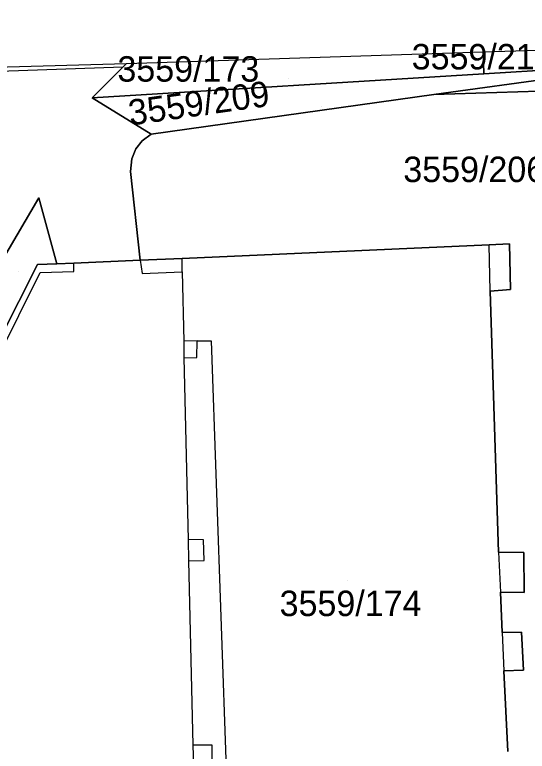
# Model space of a CAD drawing. Extents: x -264070 to -262271, y -1238894 to -1238141.
# Drawn here: x -262569.6 to -262529.3, y -1238295.6 to -1238237.8 of the extents above; entities that cross this region are included whole.
import ezdxf

# ---------------------------------------------------------------- set-up
doc = ezdxf.new("R2010")
doc.units = 0
for name, color, linetype in [('body_kn', 7, 'Continuous'), ('katuz_linie', 7, 'Continuous'), ('kladpar_druhypozemkov', 7, 'Continuous'), ('kladpar_hranice', 7, 'Continuous'), ('kladpar_parcelnecisla', 7, 'Continuous'), ('kladpar_plochy', 7, 'Continuous'), ('tarchy_linie', 7, 'Continuous'), ('zappar_hrandruhpozemk', 7, 'Continuous'), ('zuob_linie', 7, 'Continuous'), ('zuob_plochy', 7, 'Continuous')]:
    doc.layers.add(name, color=color, linetype=linetype)

msp = doc.modelspace()

# ---------------------------------------------------------------- linework, layer by layer
at = {"layer": 'body_kn'}
for p, q in [((-262532.77, -1238240.69), (-262532.77, -1238240.69)), ((-262561.11, -1238241.89), (-262561.11, -1238241.89)), ((-262560.81, -1238241.59), (-262560.81, -1238241.59)), ((-262532.72, -1238242.42), (-262532.72, -1238242.42)), ((-262563.51, -1238244.31), (-262563.51, -1238244.31)), ((-262563.51, -1238244.31), (-262563.51, -1238244.31)), ((-262536.66, -1238244.05), (-262536.66, -1238244.05)), ((-262536.66, -1238244.05), (-262536.66, -1238244.05)), ((-262558.88, -1238247.15), (-262558.88, -1238247.15)), ((-262559.58, -1238247.68), (-262559.58, -1238247.68)), ((-262560.07, -1238248.32), (-262560.07, -1238248.32)), ((-262560.39, -1238249.1), (-262560.39, -1238249.1)), ((-262560.51, -1238250.08), (-262560.51, -1238250.08)), ((-262567.72, -1238252.16), (-262567.72, -1238252.16)), ((-262567.72, -1238252.16), (-262567.72, -1238252.16)), ((-262532.3, -1238255.85), (-262532.3, -1238255.85)), ((-262532.3, -1238255.85), (-262532.3, -1238255.85)), ((-262530.69, -1238255.78), (-262530.69, -1238255.78)), ((-262559.73, -1238257.06), (-262559.73, -1238257.06)), ((-262559.73, -1238257.06), (-262559.73, -1238257.06)), ((-262556.45, -1238256.92), (-262556.45, -1238256.92)), ((-262567.82, -1238257.4), (-262567.82, -1238257.4)), ((-262566.3, -1238257.33), (-262566.3, -1238257.33)), ((-262564.97, -1238257.28), (-262564.97, -1238257.28)), ((-262567.61, -1238258.03), (-262567.61, -1238258.03)), ((-262564.95, -1238257.95), (-262564.95, -1238257.95)), ((-262559.59, -1238258.09), (-262559.59, -1238258.09)), ((-262556.45, -1238257.98), (-262556.45, -1238257.98)), ((-262530.63, -1238259.35), (-262530.63, -1238259.35)), ((-262532.21, -1238259.49), (-262532.21, -1238259.49)), ((-262532.21, -1238259.49), (-262532.21, -1238259.49)), ((-262556.32, -1238263.41), (-262556.32, -1238263.41)), ((-262556.32, -1238263.41), (-262556.32, -1238263.41)), ((-262555.27, -1238263.39), (-262555.27, -1238263.39)), ((-262555.27, -1238263.39), (-262555.27, -1238263.39)), ((-262554.17, -1238263.39), (-262554.17, -1238263.39)), ((-262556.3, -1238264.72), (-262556.3, -1238264.72)), ((-262556.3, -1238264.72), (-262556.3, -1238264.72)), ((-262555.29, -1238264.7), (-262555.29, -1238264.7)), ((-262555.97, -1238279), (-262555.97, -1238279)), ((-262554.77, -1238279.02), (-262554.77, -1238279.02)), ((-262531.57, -1238279.99), (-262531.57, -1238279.99)), ((-262531.57, -1238279.99), (-262531.57, -1238279.99)), ((-262529.58, -1238280.03), (-262529.58, -1238280.03)), ((-262555.93, -1238280.68), (-262555.93, -1238280.68)), ((-262554.7, -1238280.65), (-262554.7, -1238280.65)), ((-262531.42, -1238283.14), (-262531.42, -1238283.14)), ((-262529.56, -1238283.16), (-262529.56, -1238283.16)), ((-262531.28, -1238286.3), (-262531.28, -1238286.3)), ((-262531.28, -1238286.3), (-262531.28, -1238286.3)), ((-262529.76, -1238286.27), (-262529.76, -1238286.27)), ((-262531.14, -1238289.31), (-262531.14, -1238289.31)), ((-262529.59, -1238289.26), (-262529.59, -1238289.26)), ((-262555.6, -1238295.15), (-262555.6, -1238295.15)), ((-262555.6, -1238295.15), (-262555.6, -1238295.15)), ((-262554.09, -1238295.15), (-262554.09, -1238295.15))]:
    msp.add_line(p, q, dxfattribs=at)
at = {"layer": 'katuz_linie'}
msp.add_lwpolyline([(-262915.44, -1238253.09), (-262898.67, -1238252.06), (-262888, -1238249.92), (-262886.4, -1238249.29), (-262774.26, -1238246.7), (-262751.84, -1238246.22), (-262580.51, -1238242.14), (-262560.81, -1238241.59), (-262532.77, -1238240.69), (-262526.78, -1238240.5), (-262513.1, -1238240.06), (-262503.15, -1238239.74), (-262498.93, -1238240.78), (-262497.9, -1238241.03), (-262491.22, -1238242.67), (-262486.63, -1238243.8), (-262485.37, -1238239.87), (-262456.69, -1238205.4), (-262455.83, -1238204.36), (-262446.26, -1238192.8), (-262431.6, -1238174.74), (-262409.89, -1238148.2), (-262408.59, -1238146.58), (-262403.88, -1238140.7)], dxfattribs=at)
at = {"layer": 'kladpar_druhypozemkov'}
for p, q in [((-262548.09, -1238242.78), (-262548.09, -1238242.78)), ((-262545.45, -1238244.99), (-262545.45, -1238244.99)), ((-262531.74, -1238249.47), (-262531.74, -1238249.47)), ((-262569.29, -1238257.96), (-262569.29, -1238257.96)), ((-262543.47, -1238282.23), (-262543.47, -1238282.23))]:
    msp.add_line(p, q, dxfattribs=at)
at = {"layer": 'kladpar_hranice'}
for points in [[(-262563.51, -1238244.31), (-262560.81, -1238241.59), (-262532.77, -1238240.69), (-262532.72, -1238242.42), (-262563.51, -1238244.31)], [(-262526.78, -1238240.5), (-262526.77, -1238242.06), (-262532.72, -1238242.42), (-262532.77, -1238240.69), (-262526.78, -1238240.5)], [(-262580.51, -1238242.14), (-262560.81, -1238241.59), (-262563.51, -1238244.31), (-262558.88, -1238247.15), (-262559.58, -1238247.68), (-262560.07, -1238248.32), (-262560.39, -1238249.1), (-262560.51, -1238250.08), (-262559.73, -1238257.06), (-262564.97, -1238257.28), (-262566.3, -1238257.33), (-262567.72, -1238252.16), (-262578.41, -1238270.36)], [(-262523.4, -1238241.85), (-262526.73, -1238242.67), (-262536.66, -1238244.05), (-262558.88, -1238247.15), (-262563.51, -1238244.31), (-262532.72, -1238242.42), (-262526.77, -1238242.06), (-262523.4, -1238241.85)], [(-262511.88, -1238243.26), (-262536.66, -1238244.05), (-262526.73, -1238242.67)], [(-262536.66, -1238244.05), (-262511.88, -1238243.26)], [(-262530.84, -1238295.67), (-262531.14, -1238289.31), (-262529.59, -1238289.26), (-262529.76, -1238286.27), (-262531.28, -1238286.3), (-262531.42, -1238283.14), (-262529.56, -1238283.16), (-262529.58, -1238280.03), (-262531.57, -1238279.99), (-262532.21, -1238259.49), (-262530.63, -1238259.35), (-262530.69, -1238255.78), (-262532.3, -1238255.85), (-262556.45, -1238256.92), (-262559.73, -1238257.06), (-262560.51, -1238250.08), (-262560.39, -1238249.1), (-262560.07, -1238248.32), (-262559.58, -1238247.68), (-262558.88, -1238247.15), (-262536.66, -1238244.05)], [(-262567.72, -1238252.16), (-262566.3, -1238257.33), (-262567.82, -1238257.4), (-262572.27, -1238266.17), (-262572.31, -1238270.2), (-262578.41, -1238270.36), (-262567.72, -1238252.16)], [(-262571.35, -1238298.61), (-262571.4, -1238295.48), (-262571.45, -1238292.36), (-262571.49, -1238289.29), (-262571.54, -1238286.18), (-262571.59, -1238283.03), (-262571.64, -1238279.83), (-262571.7, -1238276.64), (-262571.75, -1238273.54), (-262571.8, -1238270.55), (-262572.31, -1238270.2), (-262572.27, -1238266.17), (-262567.82, -1238257.4), (-262566.3, -1238257.33), (-262564.97, -1238257.28), (-262559.73, -1238257.06), (-262556.45, -1238256.92), (-262532.3, -1238255.85)], [(-262532.3, -1238255.85), (-262530.69, -1238255.78), (-262530.63, -1238259.35), (-262532.21, -1238259.49), (-262531.57, -1238279.99), (-262529.58, -1238280.03), (-262529.56, -1238283.16), (-262531.42, -1238283.14), (-262531.28, -1238286.3), (-262529.76, -1238286.27), (-262529.59, -1238289.26), (-262531.14, -1238289.31), (-262530.84, -1238295.67)]]:
    msp.add_lwpolyline(points, dxfattribs=at)
at = {"layer": 'kladpar_plochy'}
for points in [[(-262563.51, -1238244.31), (-262560.81, -1238241.59), (-262532.77, -1238240.69), (-262532.72, -1238242.42)], [(-262526.78, -1238240.5), (-262526.77, -1238242.06), (-262532.72, -1238242.42), (-262532.77, -1238240.69)], [(-262523.4, -1238241.85), (-262526.73, -1238242.67), (-262536.66, -1238244.05), (-262558.88, -1238247.15), (-262563.51, -1238244.31), (-262532.72, -1238242.42), (-262526.77, -1238242.06)], [(-262567.72, -1238252.16), (-262566.3, -1238257.33), (-262567.82, -1238257.4), (-262572.27, -1238266.17), (-262572.31, -1238270.2), (-262578.41, -1238270.36)]]:
    msp.add_lwpolyline(points, close=True, dxfattribs=at)
for points in [[(-262580.51, -1238242.14), (-262560.81, -1238241.59), (-262563.51, -1238244.31), (-262558.88, -1238247.15), (-262559.58, -1238247.68), (-262560.07, -1238248.32), (-262560.39, -1238249.1), (-262560.51, -1238250.08), (-262559.73, -1238257.06), (-262564.97, -1238257.28), (-262566.3, -1238257.33), (-262567.72, -1238252.16), (-262578.41, -1238270.36)], [(-262511.88, -1238243.26), (-262536.66, -1238244.05), (-262526.73, -1238242.67)], [(-262530.84, -1238295.67), (-262531.14, -1238289.31), (-262529.59, -1238289.26), (-262529.76, -1238286.27), (-262531.28, -1238286.3), (-262531.42, -1238283.14), (-262529.56, -1238283.16), (-262529.58, -1238280.03), (-262531.57, -1238279.99), (-262532.21, -1238259.49), (-262530.63, -1238259.35), (-262530.69, -1238255.78), (-262532.3, -1238255.85), (-262556.45, -1238256.92), (-262559.73, -1238257.06), (-262560.51, -1238250.08), (-262560.39, -1238249.1), (-262560.07, -1238248.32), (-262559.58, -1238247.68), (-262558.88, -1238247.15), (-262536.66, -1238244.05), (-262511.88, -1238243.26)], [(-262572.27, -1238266.17), (-262567.82, -1238257.4), (-262566.3, -1238257.33), (-262564.97, -1238257.28), (-262559.73, -1238257.06), (-262556.45, -1238256.92), (-262532.3, -1238255.85), (-262530.69, -1238255.78), (-262530.63, -1238259.35), (-262532.21, -1238259.49), (-262531.57, -1238279.99), (-262529.58, -1238280.03), (-262529.56, -1238283.16), (-262531.42, -1238283.14), (-262531.28, -1238286.3), (-262529.76, -1238286.27), (-262529.59, -1238289.26), (-262531.14, -1238289.31), (-262530.84, -1238295.67)]]:
    msp.add_lwpolyline(points, dxfattribs=at)
at = {"layer": 'tarchy_linie'}
msp.add_lwpolyline([(-262809.53, -1238247.51), (-262774.26, -1238246.7), (-262751.84, -1238246.22), (-262580.51, -1238242.14), (-262560.81, -1238241.59), (-262561.11, -1238241.89), (-262582.02, -1238242.62), (-262669.36, -1238245.29), (-262727.09, -1238246.47), (-262774.5, -1238247.92), (-262807.82, -1238248.75)], dxfattribs=at)
at = {"layer": 'zappar_hrandruhpozemk'}
for p, q in [((-262532.21, -1238259.49), (-262532.3, -1238255.85)), ((-262559.73, -1238257.06), (-262559.59, -1238258.09)), ((-262556.45, -1238257.98), (-262556.45, -1238256.92)), ((-262571.84, -1238266.51), (-262567.61, -1238258.03)), ((-262559.59, -1238258.09), (-262556.45, -1238257.98)), ((-262556.45, -1238257.98), (-262556.32, -1238263.41)), ((-262555.27, -1238263.39), (-262554.17, -1238263.39)), ((-262554.17, -1238263.39), (-262552.86, -1238300.23)), ((-262531.57, -1238279.99), (-262531.42, -1238283.14)), ((-262555.93, -1238280.68), (-262555.6, -1238295.15)), ((-262531.28, -1238286.3), (-262531.14, -1238289.31)), ((-262555.6, -1238295.15), (-262555.56, -1238296.75))]:
    msp.add_line(p, q, dxfattribs=at)
for points in [[(-262567.61, -1238258.03), (-262564.95, -1238257.95), (-262564.97, -1238257.28)], [(-262556.3, -1238264.72), (-262555.29, -1238264.7), (-262555.27, -1238263.39), (-262556.32, -1238263.41)], [(-262556.32, -1238263.41), (-262556.3, -1238264.72), (-262555.97, -1238279), (-262555.93, -1238280.68)], [(-262555.93, -1238280.68), (-262554.7, -1238280.65), (-262554.77, -1238279.02), (-262555.97, -1238279)], [(-262555.56, -1238296.75), (-262554.09, -1238296.73), (-262554.09, -1238295.15), (-262555.6, -1238295.15)]]:
    msp.add_lwpolyline(points, dxfattribs=at)
at = {"layer": 'zuob_linie'}
msp.add_lwpolyline([(-262915.44, -1238253.09), (-262898.67, -1238252.06), (-262888, -1238249.92), (-262886.4, -1238249.29), (-262774.26, -1238246.7), (-262751.84, -1238246.22), (-262580.51, -1238242.14), (-262560.81, -1238241.59), (-262532.77, -1238240.69), (-262526.78, -1238240.5)], dxfattribs=at)
at = {"layer": 'zuob_plochy'}
msp.add_lwpolyline([(-262915.44, -1238253.09), (-262898.67, -1238252.06), (-262888, -1238249.92), (-262886.4, -1238249.29), (-262774.26, -1238246.7), (-262751.84, -1238246.22), (-262580.51, -1238242.14), (-262560.81, -1238241.59), (-262532.77, -1238240.69), (-262526.78, -1238240.5)], dxfattribs=at)

# ---------------------------------------------------------------- texts
at = {"layer": 'kladpar_parcelnecisla'}
for s, p in [('3559/210', (-262538.393, -1238242.07)), ('3559/173', (-262561.53, -1238243.03)), ('3559/206', (-262539.053, -1238250.92)), ('3559/174', (-262548.778, -1238285.02))]:
    msp.add_text(s, height=2, dxfattribs=at).set_placement(p)
msp.add_text('3559/209', height=2, rotation=8, dxfattribs=at).set_placement((-262560.517, -1238246.477))

doc.saveas('drawing.dxf')
